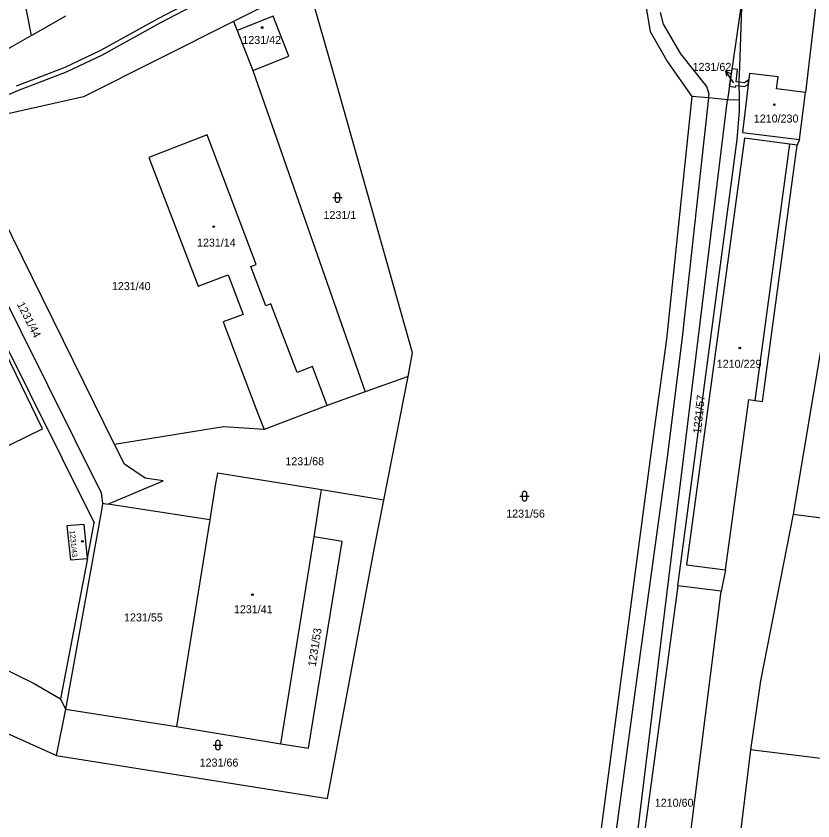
# Model space of a CAD drawing. Extents: x -869103 to -863415, y -1015889 to -1012477.
# Drawn here: x -866027.8 to -865858.7, y -1014032.1 to -1013861.2 of the extents above; entities that cross this region are included whole.
import ezdxf

# ---------------------------------------------------------------- set-up
doc = ezdxf.new("R2010")
doc.units = 0
for name, color, linetype in [('Hranice parcel', 7, 'Continuous'), ('Parcelní čísla', 7, 'Continuous'), ('Pop  PČ popisy', 7, 'Continuous'), ('Vnitřní kresba', 7, 'Continuous'), ('Věcná břemena k části', 7, 'Continuous'), ('Značky budov', 7, 'Continuous'), ('Značky kultur', 7, 'Continuous')]:
    doc.layers.add(name, color=color, linetype=linetype)

msp = doc.modelspace()

# ---------------------------------------------------------------- linework, layer by layer
at = {"layer": 'Hranice parcel'}
for p, q in [((-865965.78, -1013854.46), (-865981.6, -1013862.41)), ((-865873.68, -1013857.11), (-865876.81, -1013879.02)), ((-866024.52, -1013865.36), (-866017.18, -1013861.21)), ((-865981.6, -1013862.41), (-865980.85, -1013864.31)), ((-865980.85, -1013864.31), (-865977.52, -1013872.77)), ((-866024.52, -1013865.36), (-866029.97, -1013868.47)), ((-865977.52, -1013872.77), (-865953.66, -1013940.98)), ((-865861.53, -1013887.43), (-865860.25, -1013877.45)), ((-865874.21, -1013879.09), (-865876.81, -1013879.02)), ((-865861.53, -1013887.43), (-865861.97, -1013888.65)), ((-865944.59, -1013937.75), (-865953.66, -1013940.98)), ((-865949.73, -1013963.99), (-865944.59, -1013937.75)), ((-865953.66, -1013940.98), (-865961.73, -1013943.86)), ((-865961.73, -1013943.86), (-865975.12, -1013948.98)), ((-865949.73, -1013963.99), (-865962.94, -1013961.79)), ((-866009.46, -1013964.61), (-866008.27, -1013964.8)), ((-865986.67, -1013968.18), (-866008.27, -1013964.8)), ((-865862.81, -1013966.94), (-865830.15, -1013971.25)), ((-865986.67, -1013968.18), (-865993.73, -1014012.03)), ((-865971.61, -1014015.71), (-865964.52, -1013971.75)), ((-865877.2, -1013978.8), (-865878.16, -1013983.31)), ((-865887.32, -1013982.18), (-865899.51, -1014072.69)), ((-865878.16, -1013983.31), (-865887.32, -1013982.18)), ((-866061.52, -1013984.57), (-866023.9, -1014002.91)), ((-865896.88, -1014132.27), (-865878.16, -1013983.31)), ((-866019.25, -1014018.15), (-866058.47, -1014000.73)), ((-866017.32, -1014008.38), (-866019.25, -1014018.15)), ((-866017.32, -1014008.38), (-865993.73, -1014012.03)), ((-865993.73, -1014012.03), (-865971.61, -1014015.71))]:
    msp.add_line(p, q, dxfattribs=at)
for points in [[(-865854.85, -1013742.32), (-865849.17, -1013747.05), (-865854.54, -1013759.79), (-865856.75, -1013764.58), (-865858.84, -1013770.73), (-865859.3, -1013773.17), (-865859.29, -1013776.14), (-865859.03, -1013777.87), (-865858.63, -1013779.75), (-865853.95, -1013799.95), (-865852.87, -1013809.65), (-865856.06, -1013809.27), (-865858.45, -1013827.15), (-865854.41, -1013827.65), (-865856.17, -1013842.95), (-865860.25, -1013877.45)], [(-865877.23, -1013789), (-865875.31, -1013791.81), (-865874.9, -1013796.24), (-865878.93, -1013826.7), (-865890.55, -1013825.67), (-865892.72, -1013843.59), (-865894.51, -1013856.42), (-865893.22, -1013864.51), (-865889.55, -1013870.96), (-865884.38, -1013878.28)], [(-866024.52, -1013865.36), (-866027.04, -1013852.36), (-866029.05, -1013841.71), (-866031.64, -1013828.08)], [(-865944.59, -1013937.75), (-865943.63, -1013932.69), (-865959.8, -1013875.55), (-865965.78, -1013854.46)], [(-865874.21, -1013879.09), (-865874.3, -1013875.04), (-865874.15, -1013872.05), (-865873.68, -1013857.11)], [(-865977.52, -1013872.77), (-865969.87, -1013869.76), (-865973.22, -1013861.26), (-865980.85, -1013864.31)], [(-865981.6, -1013862.41), (-866013.44, -1013878.4), (-866033.05, -1013882.75)], [(-865860.25, -1013877.45), (-865866.35, -1013876.67), (-865866, -1013874.15), (-865872.08, -1013873.41), (-865873.58, -1013885.93), (-865861.53, -1013887.43)], [(-865884.38, -1013878.28), (-865889.74, -1013929.84), (-865893, -1013953.59), (-865899.24, -1014000.5), (-865904.76, -1014042.15)], [(-865876.81, -1013879.02), (-865880.79, -1013878.56), (-865884.38, -1013878.28)], [(-865908.59, -1014125.84), (-865910.46, -1014119.95), (-865906.04, -1014118), (-865876.81, -1013879.02)], [(-865887.32, -1013982.18), (-865874.75, -1013887.44), (-865874.21, -1013881.33), (-865874.21, -1013879.09)], [(-866006.88, -1013952.14), (-866035.2, -1013894.79), (-866035.85, -1013892.59), (-866035.26, -1013889.13), (-866033.05, -1013882.75)], [(-865968.15, -1013936.89), (-865973.68, -1013922.29), (-865974.8, -1013922.72), (-865977.97, -1013914.35), (-865976.85, -1013913.93), (-865987.25, -1013886.45), (-865999.57, -1013891.22), (-865989.14, -1013918.59), (-865982.79, -1013916.18), (-865979.61, -1013924.54), (-865983.83, -1013926.14)], [(-865861.97, -1013888.65), (-865863.55, -1013888.44), (-865873.18, -1013887.18), (-865885.48, -1013977.69), (-865877.2, -1013978.8)], [(-865877.2, -1013978.8), (-865872.26, -1013942.64), (-865870.94, -1013942.82), (-865869.36, -1013943.03), (-865861.97, -1013888.65)], [(-866053.24, -1013891.14), (-866047.43, -1013892.62), (-866045.41, -1013892.01), (-866043.98, -1013893.67), (-866009.69, -1013962.41), (-866009.46, -1013964.61)], [(-865854.51, -1013913.78), (-865856.37, -1013928.13), (-865862.81, -1013966.94)], [(-865983.83, -1013926.14), (-865976.59, -1013945.24), (-865975.12, -1013948.98)], [(-866032.28, -1013928.08), (-866052.33, -1013937.96), (-866042.17, -1013958.64), (-866022.17, -1013948.81), (-866032.28, -1013928.08)], [(-865961.73, -1013943.86), (-865963.14, -1013940.15), (-865964.85, -1013935.64), (-865968.15, -1013936.89)], [(-865975.12, -1013948.98), (-865983.78, -1013948.43), (-866006.88, -1013952.14)], [(-866008.27, -1013964.8), (-865996.55, -1013959.88), (-866000.35, -1013959.33), (-866004.73, -1013956.32), (-866006.88, -1013952.14)], [(-865962.94, -1013961.79), (-865985.04, -1013958.23), (-865985.48, -1013960.43), (-865986.67, -1013968.18)], [(-865964.52, -1013971.75), (-865963.31, -1013963.9), (-865962.94, -1013961.79)], [(-866019.25, -1014018.15), (-865961.65, -1014027.33), (-865951.61, -1013973.67), (-865949.73, -1013963.99)], [(-866009.46, -1013964.61), (-866009.47, -1013965.3), (-866017.32, -1014008.38)], [(-865862.81, -1013966.94), (-865869.81, -1014002.35), (-865871.92, -1014016.98)], [(-866012.63, -1013976.34), (-866013.29, -1013969.17), (-866017.01, -1013969.4), (-866016.22, -1013976.67), (-866012.63, -1013976.34)], [(-865971.61, -1014015.71), (-865965.73, -1014016.65), (-865958.55, -1013972.75), (-865964.52, -1013971.75)], [(-866023.9, -1014002.91), (-866018.36, -1014006.16), (-866017.32, -1014008.38)], [(-865763.95, -1014018.41), (-865809.76, -1014013.15), (-865811.23, -1014024.45), (-865871.92, -1014016.98)], [(-865871.92, -1014016.98), (-865874.51, -1014038.5), (-865882.93, -1014107.45)]]:
    msp.add_lwpolyline(points, dxfattribs=at)
at = {"layer": 'Pop  PČ popisy'}
for p, q in [((-865875.49, -1013875.35), (-865877.17, -1013872.86)), ((-865877.17, -1013872.86), (-865876.19, -1013873.41)), ((-865877.17, -1013872.86), (-865877.02, -1013873.97)), ((-865875.43, -1013875.44), (-865875.49, -1013875.35))]:
    msp.add_line(p, q, dxfattribs=at)
at = {"layer": 'Vnitřní kresba'}
for p, q in [((-865890.33, -1013862.93), (-865891.03, -1013860.44)), ((-865886.71, -1013869.25), (-865890.33, -1013862.93)), ((-865881.16, -1013876.15), (-865886.71, -1013869.25)), ((-865880.7, -1013877.78), (-865881.16, -1013876.15)), ((-865880.79, -1013878.56), (-865886.4, -1013929.4)), ((-865880.79, -1013878.56), (-865880.7, -1013877.78)), ((-865870.94, -1013942.82), (-865863.55, -1013888.44)), ((-866035.51, -1013919.99), (-866011.17, -1013968.79)), ((-865886.4, -1013929.4), (-865889.52, -1013954.39)), ((-865889.52, -1013954.39), (-865896.11, -1014002.18)), ((-866012.63, -1013976.34), (-866011.17, -1013968.79)), ((-866012.63, -1013976.34), (-866018.36, -1014006.16)), ((-865896.11, -1014002.18), (-865901.62, -1014042.96))]:
    msp.add_line(p, q, dxfattribs=at)
at = {"layer": 'Věcná břemena k části'}
for points in [[(-865987.5, -1013856.42), (-865997.69, -1013861.79), (-866009.87, -1013868.56), (-866017.46, -1013872.15), (-866027.78, -1013876.13)], [(-866035.53, -1013880.5), (-866027.4, -1013877.05), (-866017.06, -1013873.07), (-866009.41, -1013869.44), (-865997.21, -1013862.67), (-865987, -1013857.28)]]:
    msp.add_lwpolyline(points, dxfattribs=at)
for points in [[(-865875.86, -1013872.4), (-865876.4, -1013876.13), (-865875.08, -1013876.29), (-865875.04, -1013875.98), (-865874.28, -1013876.07), (-865873.16, -1013876.2), (-865872.36, -1013875.78), (-865872.25, -1013874.79), (-865873.16, -1013875.38), (-865874.3, -1013875.25), (-865874.95, -1013875.17), (-865874.64, -1013872.55)], [(-865875.86, -1013872.4), (-865876.4, -1013876.13), (-865875.08, -1013876.29), (-865875.04, -1013875.98), (-865874.28, -1013876.07), (-865874.3, -1013875.25), (-865874.95, -1013875.17), (-865874.64, -1013872.55)]]:
    msp.add_lwpolyline(points, close=True, dxfattribs=at)
at = {"layer": 'Značky budov'}
for centre in [(-865975.54, -1013863.66), (-865866.84, -1013880.05), (-865985.82, -1013905.93), (-865874.18, -1013931.68), (-866013.69, -1013972.73), (-865977.6, -1013984.05)]:
    msp.add_circle(centre, 0.175, dxfattribs=at)
at = {"layer": 'Značky kultur'}
for p, q in [((-865960.07, -1013899.26), (-865960.07, -1013900.26)), ((-865959.07, -1013900.26), (-865959.07, -1013899.26)), ((-865960.57, -1013899.76), (-865958.57, -1013899.76)), ((-865920.84, -1013963.13), (-865918.84, -1013963.13)), ((-865920.34, -1013962.63), (-865920.34, -1013963.63)), ((-865919.34, -1013963.63), (-865919.34, -1013962.63)), ((-865985.44, -1014015.48), (-865985.44, -1014016.48)), ((-865984.44, -1014016.48), (-865984.44, -1014015.48)), ((-865985.94, -1014015.98), (-865983.94, -1014015.98))]:
    msp.add_line(p, q, dxfattribs=at)
for centre, start, end in [((-865959.57, -1013899.26), 0, 180), ((-865959.57, -1013900.26), 180, 359.9879), ((-865919.84, -1013962.63), 0, 180), ((-865919.84, -1013963.63), 180, 359.9879), ((-865984.94, -1014015.48), 0, 180), ((-865984.94, -1014016.48), 180, 359.9879)]:
    msp.add_arc(centre, 0.5, start, end, dxfattribs=at)

# ---------------------------------------------------------------- texts
at = {"layer": 'Parcelní čísla'}
for s, p in [('1231/42', (-865979.75, -1013867.15)), ('1231/62', (-865884.19, -1013872.86)), ('1210/230', (-865871.2, -1013883.83)), ('1231/1', (-865962.53, -1013904.31)), ('1231/14', (-865989.38, -1013910.17)), ('1231/40', (-866007.44, -1013919.4)), ('1210/229', (-865879.06, -1013935.89)), ('1231/68', (-865970.62, -1013956.57)), ('1231/56', (-865923.75, -1013967.68)), ('1231/41', (-865981.54, -1013988)), ('1231/55', (-866004.86, -1013989.72)), ('1231/66', (-865988.81, -1014020.53)), ('1210/60', (-865892.21, -1014029.06))]:
    msp.add_text(s, height=1.7, dxfattribs=at).set_placement(p)
for s, height, rotation, p in [('1231/44', 1.7, 297, (-866027.64, -1013922.41)), ('1231/57', 1.7, 84, (-865882.41, -1013949.91)), ('1231/43', 1.139, 276, (-866016.44, -1013970.47)), ('1231/53', 1.7, 81, (-865964.19, -1013999.4))]:
    msp.add_text(s, height=height, rotation=rotation, dxfattribs=at).set_placement(p)

doc.saveas('drawing.dxf')
